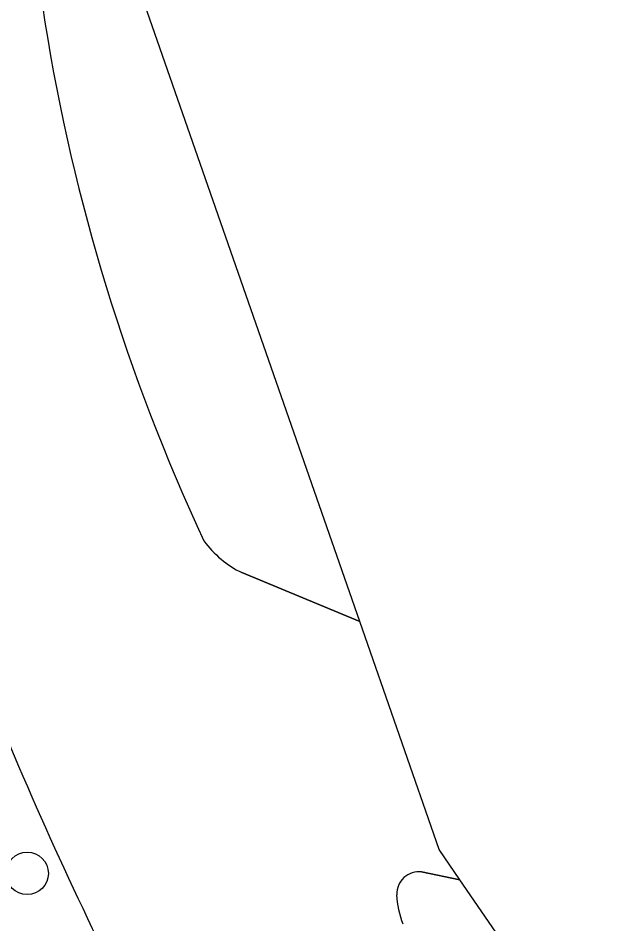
# Model space of a CAD drawing. Extents: x 160675 to 161153, y 383241 to 383714.
# Drawn here: x 161084.47 to 161098.36, y 383275.84 to 383296.74 of the extents above; entities that cross this region are included whole.
import ezdxf

# ---------------------------------------------------------------- set-up
doc = ezdxf.new("R2010")
doc.units = 0
for name, color, linetype in [('IMGEO_Berm_groen', 7, 'Continuous'), ('IMGEO_Boom', 7, 'Continuous'), ('IMGEO_Rijbaan_lokaal_gesloten', 7, 'Continuous'), ('IMGEO_Verkeerseiland_groen', 7, 'Continuous')]:
    doc.layers.add(name, color=color, linetype=linetype)

msp = doc.modelspace()

# ---------------------------------------------------------------- linework, layer by layer
at = {"layer": 'IMGEO_Berm_groen'}
msp.add_arc((161167.647, 383314.992), 90.426, 200.18697, 210.62139, dxfattribs=at)
at = {"layer": 'IMGEO_Boom'}
msp.add_circle((161084.684, 383277.005), 0.489, dxfattribs=at)
at = {"layer": 'IMGEO_Rijbaan_lokaal_gesloten'}
for points in [[(161094.669, 383276.859), (161094.19, 383277.556), (161092.359, 383282.818), (161089.638, 383283.948)], [(161093.785, 383277.042), (161094.669, 383276.859)]]:
    msp.add_lwpolyline(points, dxfattribs=at)
for centre, radius, start, end in [((161129.557, 383303.726), 45.022, 173.0629, 205.0313), ((161090.686, 383286.092), 2.387, 216.375, 243.9623), ((161167.647, 383314.992), 90.426, 200.18697, 210.62139), ((161093.733, 383276.523), 0.522, 84.2322, 180.9873), ((161095.256, 383276.593), 2.047, 182.2099, 201.5845)]:
    msp.add_arc(centre, radius, start, end, dxfattribs=at)
at = {"layer": 'IMGEO_Verkeerseiland_groen'}
for points in [[(161092.359, 383282.818), (161087.341, 383297.234), (161086.953, 383310.04), (161085.952, 383310.069)], [(161089.638, 383283.948), (161092.359, 383282.818)], [(161098.362, 383271.49), (161094.669, 383276.859), (161093.785, 383277.042)]]:
    msp.add_lwpolyline(points, dxfattribs=at)
for centre, radius, start, end in [((161129.557, 383303.726), 45.022, 173.0629, 205.0313), ((161090.686, 383286.092), 2.387, 216.375, 243.9623), ((161093.733, 383276.523), 0.522, 84.2322, 180.9873), ((161095.256, 383276.593), 2.047, 182.2099, 201.5845)]:
    msp.add_arc(centre, radius, start, end, dxfattribs=at)

doc.saveas('drawing.dxf')
